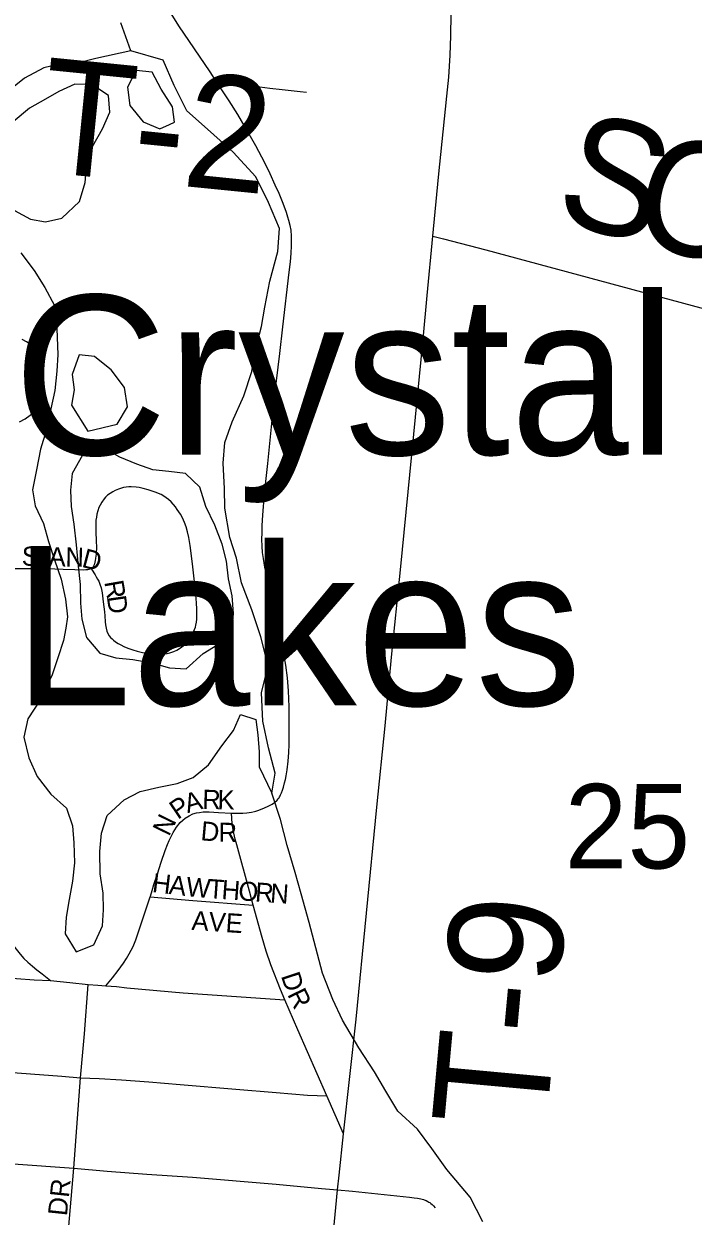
# Model space of a CAD drawing. Extents: x 0 to 680, y 0 to 440.
# Drawn here: x 163.6 to 168.79, y 273.01 to 282.25 of the extents above; entities that cross this region are included whole.
import ezdxf

# ---------------------------------------------------------------- set-up
doc = ezdxf.new("R2010")
doc.units = 0
for name, color, linetype in [('GM_X_Minor_Lake', 7, 'Continuous'), ('GM_X_Minor_River', 7, 'Continuous'), ('GM_X_Section_Text', 7, 'Continuous'), ('GM_X_Township_Road', 7, 'Continuous'), ('GM_X_Township_Road_Text', 7, 'Continuous'), ('GM_X_Township_Subdivision', 7, 'Continuous'), ('GM_X_Township_Subdivision_Text', 7, 'Continuous'), ('GM_X_Unincorporated_Text', 7, 'Continuous')]:
    doc.layers.add(name, color=color, linetype=linetype)

msp = doc.modelspace()

# ---------------------------------------------------------------- linework, layer by layer
at = {"layer": 'GM_X_Minor_Lake'}
for points in [[(164.4715, 281.8922), (164.4046, 281.7623), (164.4207, 281.6195), (164.5259, 281.4934), (164.6558, 281.4383), (164.729, 281.4719)], [(164.729, 281.4719), (164.7692, 281.4903), (164.7529, 281.6094), (164.6656, 281.7471), (164.596, 281.8787), (164.4715, 281.8922)], [(164.2554, 281.6988), (164.1259, 281.7836), (163.9953, 281.7852), (163.87, 281.7274), (163.7684, 281.6693), (163.6428, 281.5996), (163.5169, 281.4942), (163.4513, 281.3894)], [(163.4513, 281.3894), (163.4321, 281.3586), (163.4006, 281.2165), (163.3988, 281.0679), (163.4385, 280.9248), (163.5261, 280.8049), (163.6499, 280.738), (163.7684, 280.7187), (163.8934, 280.7468), (164.0315, 280.8758), (164.0749, 281.0238), (164.0886, 281.1722), (164.1318, 281.3023), (164.2107, 281.438), (164.2657, 281.568), (164.2554, 281.6988)], [(164.1901, 279.6401), (164.1471, 279.6742), (164.0285, 279.6876), (163.9732, 279.5338), (163.9895, 279.4148), (163.9702, 279.2962), (164.0963, 279.0963)], [(164.0963, 279.0963), (164.3245, 279.1492), (164.4034, 279.2848), (164.3815, 279.4336), (164.2764, 279.5716), (164.1901, 279.6401)], [(164.1761, 278.96), (164.0544, 278.909), (163.9755, 278.7674), (163.962, 278.6369), (163.9664, 278.512), (163.9884, 278.3751), (164.0042, 278.2145), (164.0199, 278.0479), (164.036, 277.9052), (164.0401, 277.7625), (164.0504, 277.6376), (164.0843, 277.4946), (164.1896, 277.3745), (164.3138, 277.3373), (164.4442, 277.3237), (164.5923, 277.2981), (164.7284, 277.2607), (164.8589, 277.2532), (164.9909, 277.3703), (165.1055, 277.4417)], [(165.1055, 277.4417), (165.1405, 277.4635), (165.2193, 277.5932), (165.2263, 277.6822), (165.2161, 277.819), (165.1881, 277.9501), (165.172, 278.0869), (165.138, 278.2181), (165.0805, 278.3673), (165.0111, 278.5108), (164.9654, 278.6599), (164.854, 278.7682), (164.7236, 278.7817), (164.5991, 278.7952), (164.475, 278.8383), (164.3451, 278.8934), (164.2154, 278.9664), (164.1761, 278.96)]]:
    msp.add_lwpolyline(points, dxfattribs=at)
at = {"layer": 'GM_X_Minor_River'}
for points in [[(167.1619, 272.9644), (167.0634, 273.1557), (166.882, 273.3719), (166.7653, 273.5338), (166.6544, 273.6837), (166.5019, 273.8223), (166.4088, 273.9779), (166.3216, 274.1275), (166.1993, 274.3132), (166.0714, 274.5287), (165.9962, 274.6901), (165.9157, 274.8931), (165.8647, 275.0898), (165.8137, 275.2865), (165.7512, 275.5071), (165.7058, 275.674), (165.6431, 275.8828), (165.5922, 276.0854), (165.5235, 276.2883), (165.5492, 276.4424), (165.4982, 276.6391), (165.4533, 276.8476), (165.4442, 277.0676), (165.4942, 277.2749), (165.4377, 277.5013), (165.3691, 277.7101), (165.2886, 277.9191), (165.2495, 278.1097), (165.198, 278.2708), (165.1593, 278.497), (165.1553, 278.6516), (165.1459, 278.8477), (165.1597, 279.008), (165.2152, 279.1677), (165.3067, 279.3685), (165.3684, 279.5579), (165.3942, 279.718), (165.444, 279.9074), (165.4696, 280.0557), (165.5077, 280.2572), (165.57, 280.4881), (165.5841, 280.6662), (165.4975, 280.8692), (165.3991, 281.0665), (165.2234, 281.2588), (165.0473, 281.4156), (164.8653, 281.5783), (164.7669, 281.7756), (164.6803, 281.9727), (164.4288, 282.0436), (164.3515, 282.262)], [(164.4288, 282.0436), (164.1581, 281.9852), (164.0271, 281.9512), (163.8965, 281.9469), (163.7536, 281.9131), (163.6041, 281.8318), (163.4602, 281.7147)], [(165.5235, 276.2883), (165.5492, 276.4424), (165.4982, 276.6391), (165.4533, 276.8476), (165.4442, 277.0676), (165.4942, 277.2749), (165.4377, 277.5013), (165.3691, 277.7101), (165.2886, 277.9191), (165.2495, 278.1097), (165.198, 278.2708), (165.1593, 278.497), (165.1553, 278.6516), (165.1459, 278.8477), (165.1597, 279.008), (165.2152, 279.1677), (165.3067, 279.3685), (165.3684, 279.5579), (165.3942, 279.718), (165.444, 279.9074), (165.4696, 280.0557), (165.5077, 280.2572), (165.57, 280.4881), (165.5841, 280.6662), (165.4975, 280.8692), (165.3991, 281.0665), (165.2234, 281.2588), (165.0473, 281.4156), (164.8653, 281.5783), (164.7669, 281.7756), (164.6803, 281.9727), (164.4288, 282.0436)], [(163.5754, 280.4775), (163.6805, 280.3396), (163.762, 280.2078), (163.8374, 280.0702), (163.8538, 279.9572), (163.8581, 279.8204), (163.8624, 279.6897), (163.8548, 279.5591), (163.8411, 279.4107), (163.8096, 279.2686), (163.7719, 279.0967), (163.7285, 278.9547), (163.6969, 278.7947), (163.6653, 278.6406), (163.6874, 278.5155), (163.751, 278.3781), (163.7909, 278.2409), (163.8365, 278.0978), (163.8881, 277.9486), (163.9218, 277.7937), (163.9379, 277.6568), (163.9249, 277.5679), (163.9059, 277.4731), (163.8627, 277.337), (163.8195, 277.2068), (163.7341, 277.0237), (163.6312, 276.8646), (163.5998, 276.7224), (163.6393, 276.5615), (163.7028, 276.4181), (163.8079, 276.2801), (163.9313, 276.1716), (163.977, 276.0344), (163.9873, 275.9036), (163.9913, 275.7491), (163.9776, 275.6066), (163.9521, 275.4644), (163.9266, 275.328), (163.9191, 275.1975), (164.0064, 275.0597), (164.1436, 275.1115), (164.2107, 275.2592), (164.2182, 275.3838), (164.2139, 275.5146), (164.192, 275.6634), (164.1882, 275.8357), (164.2019, 275.9781), (164.2452, 276.1142), (164.3773, 276.2373), (164.5027, 276.3011), (164.6456, 276.3349), (164.7884, 276.3629), (164.9136, 276.4088), (165.0336, 276.5083), (165.1363, 276.6555), (165.2268, 276.7732), (165.2818, 276.8973), (165.4001, 276.8602), (165.4164, 276.7411), (165.4266, 276.6103), (165.4251, 276.4915), (165.5235, 276.2883)]]:
    msp.add_lwpolyline(points, dxfattribs=at)
at = {"layer": 'GM_X_Township_Road'}
for points in [[(166.7728, 280.6074), (166.8164, 281.0646), (166.8822, 281.693), (166.8974, 281.8393), (166.9079, 282.0104), (166.9129, 282.1606), (166.9164, 282.3277)], [(166.0807, 273.6471), (166.1778, 274.5362), (166.3393, 276.181), (166.4029, 276.8102), (166.4512, 277.3427), (166.5229, 278.0192), (166.6985, 279.8076), (166.7287, 280.1461), (166.7728, 280.6074)], [(166.7728, 280.6074), (166.855, 280.5865), (167.1856, 280.5022), (169.1125, 279.9806), (169.8032, 279.7994), (170.4628, 279.6212), (170.7476, 279.5405), (170.9914, 279.4755), (171.2624, 279.4064), (171.3346, 279.3902), (171.4107, 279.375), (171.471, 279.3653), (171.6249, 279.3424), (171.7971, 279.3196), (172.3103, 279.2541), (173.9715, 279.0285), (174.5103, 278.9601)], [(166.0346, 273.2132), (166.0457, 273.3281), (166.0807, 273.6471)], [(165.9653, 272.5016), (166.0346, 273.2132)]]:
    msp.add_lwpolyline(points, dxfattribs=at)
at = {"layer": 'GM_X_Township_Subdivision'}
for points in [[(165.0931, 281.8032), (165.0447, 281.8811), (164.8023, 282.2365), (164.679, 282.4404), (164.6161, 282.5602)], [(165.2096, 276.1326), (165.2583, 276.1326), (165.2995, 276.1343), (165.3298, 276.1356), (165.3649, 276.1403), (165.3904, 276.1457), (165.4007, 276.1491), (165.4155, 276.1539), (165.4475, 276.1664), (165.4901, 276.1846), (165.5264, 276.2045), (165.5452, 276.2166), (165.5656, 276.2355), (165.5741, 276.245), (165.5801, 276.2529), (165.584, 276.2593), (165.5886, 276.2674), (165.5921, 276.2747), (165.5946, 276.2805), (165.5995, 276.2914), (165.6067, 276.3111), (165.6138, 276.3339), (165.6228, 276.3676), (165.6291, 276.3956), (165.6344, 276.4219), (165.6421, 276.469), (165.6497, 276.5378), (165.6548, 276.6028), (165.6574, 276.6664), (165.6586, 276.7938), (165.6574, 276.9581), (165.6523, 277.0817), (165.6446, 277.1823), (165.6316, 277.2805), (165.6223, 277.3391), (165.615, 277.3843), (165.5924, 277.4999), (165.5784, 277.5644), (165.5534, 277.6715), (165.5274, 277.7823), (165.501, 277.8992), (165.4707, 278.0413), (165.4586, 278.109), (165.4523, 278.1542), (165.4483, 278.2032), (165.4466, 278.256), (165.4479, 278.3105), (165.449, 278.3628), (165.4539, 278.4435), (165.4592, 278.5124), (165.4703, 278.636), (165.4918, 278.8434), (165.5322, 279.2318), (165.5453, 279.358), (165.5848, 279.6981), (165.6091, 279.9044), (165.6592, 280.3287), (165.668, 280.4092), (165.6729, 280.474), (165.6757, 280.5314), (165.6764, 280.5706), (165.6764, 280.6074), (165.6732, 280.6524), (165.6652, 280.6898), (165.6561, 280.7286), (165.6489, 280.7549), (165.637, 280.7914), (165.6114, 280.8598), (165.5802, 280.9388), (165.5509, 281.0028), (165.5113, 281.091), (165.4701, 281.1748), (165.3989, 281.3086), (165.3179, 281.4533), (165.2601, 281.5492), (165.1938, 281.6569), (165.0931, 281.8032)], [(165.0931, 281.8032), (165.158, 281.8017), (165.1993, 281.8004), (165.2446, 281.795), (165.3019, 281.7884), (165.4297, 281.7658), (165.5092, 281.7542), (165.6042, 281.7431), (165.744, 281.7285), (165.792, 281.7244)], [(163.5654, 279.1686), (163.6093, 279.1913), (163.6488, 279.2183), (163.6737, 279.239), (163.6941, 279.2585), (163.7143, 279.2839), (163.7243, 279.3022), (163.732, 279.3199), (163.738, 279.3405), (163.7432, 279.3628), (163.7472, 279.3907), (163.7504, 279.4313), (163.7535, 279.4768), (163.7525, 279.5322), (163.7501, 279.5634), (163.7458, 279.5936), (163.7417, 279.6177), (163.7269, 279.6628), (163.7047, 279.7048), (163.6752, 279.7421), (163.6398, 279.7739), (163.6187, 279.7878), (163.5871, 279.8071)], [(163.5037, 278.0309), (163.629, 278.0315), (163.7285, 278.0304), (163.8405, 278.0275), (163.9053, 278.0251), (163.9941, 278.0215), (164.0616, 278.0212), (164.0795, 278.0216), (164.0872, 278.0219), (164.0951, 278.023), (164.107, 278.0256), (164.1217, 278.0309), (164.1255, 278.025), (164.1524, 277.9813), (164.161, 277.967), (164.1716, 277.9488), (164.1803, 277.9314), (164.1897, 277.9081), (164.1982, 277.8807), (164.2059, 277.8409), (164.2156, 277.7724), (164.2243, 277.6937), (164.2266, 277.6644), (164.2305, 277.6173), (164.2332, 277.5947), (164.2379, 277.5669), (164.2434, 277.5455), (164.251, 277.5259), (164.2613, 277.5095), (164.2722, 277.4957), (164.284, 277.4841), (164.2945, 277.4739), (164.3094, 277.4623), (164.3314, 277.4487), (164.351, 277.4381), (164.3758, 277.4259), (164.4073, 277.4133), (164.444, 277.4006), (164.4779, 277.3899), (164.5213, 277.3791), (164.556, 277.3744), (164.5923, 277.3692), (164.6449, 277.3656), (164.6803, 277.3672), (164.7123, 277.372), (164.7314, 277.376), (164.7626, 277.3871), (164.7868, 277.3981), (164.8144, 277.4148), (164.8363, 277.4304), (164.8589, 277.4515), (164.8724, 277.4674), (164.8864, 277.4847), (164.902, 277.5089), (164.9135, 277.5309), (164.9245, 277.5567), (164.9305, 277.5744), (164.935, 277.5909), (164.9386, 277.6138), (164.9405, 277.6385), (164.9425, 277.675), (164.9415, 277.7144), (164.9387, 277.7649), (164.9304, 277.8568), (164.9107, 278.0426), (164.8967, 278.1486), (164.8899, 278.2076), (164.879, 278.2705), (164.8705, 278.3136), (164.8595, 278.353), (164.847, 278.3875), (164.8307, 278.4228), (164.8154, 278.4519), (164.7901, 278.4887), (164.7757, 278.5075), (164.7423, 278.5469), (164.722, 278.565), (164.7049, 278.5789), (164.6859, 278.5915), (164.6638, 278.6034), (164.6193, 278.6229), (164.5654, 278.6414), (164.5261, 278.6512), (164.4932, 278.6572), (164.4707, 278.661), (164.4332, 278.6625), (164.4136, 278.6625), (164.3932, 278.6604), (164.373, 278.6573), (164.3573, 278.6534), (164.3342, 278.6459), (164.3092, 278.6354), (164.2898, 278.6259), (164.2687, 278.613), (164.2498, 278.5979), (164.2341, 278.5843), (164.222, 278.5715), (164.204, 278.5452), (164.1911, 278.5215), (164.1823, 278.5032), (164.1729, 278.4765), (164.1661, 278.4517), (164.162, 278.4291), (164.1586, 278.404), (164.1574, 278.3807), (164.1574, 278.3614), (164.1582, 278.3078), (164.1605, 278.2537), (164.1629, 278.1861), (164.1609, 278.1541), (164.1596, 278.1381), (164.1581, 278.1274), (164.1557, 278.1068), (164.1533, 278.0933), (164.1505, 278.0788), (164.1474, 278.0658), (164.1449, 278.0579), (164.1409, 278.0495), (164.137, 278.0437), (164.1301, 278.0368), (164.1251, 278.0333)], [(164.5803, 275.4838), (164.5822, 275.4902), (164.596, 275.5352), (164.6092, 275.5794), (164.6356, 275.6642), (164.6651, 275.7541), (164.6956, 275.8431), (164.7142, 275.8901), (164.7274, 275.9206), (164.7377, 275.9428), (164.7577, 275.9834), (164.7835, 276.0254), (164.8123, 276.0609), (164.833, 276.0793), (164.8514, 276.0941), (164.881, 276.1134), (164.9119, 276.1276), (164.9397, 276.1357), (164.9613, 276.1399), (164.9912, 276.143), (165.0365, 276.144), (165.1097, 276.1379), (165.2096, 276.1326)], [(165.3777, 275.4199), (165.3516, 275.528), (165.2512, 275.8868), (165.2383, 275.933), (165.228, 275.9792), (165.221, 276.0201), (165.2168, 276.0544), (165.2096, 276.1326)], [(163.3653, 275.5776), (163.3787, 275.4913), (163.3949, 275.4113), (163.4085, 275.3529), (163.4314, 275.2864), (163.4602, 275.2144), (163.4832, 275.1705), (163.5057, 275.1302), (163.5305, 275.0928), (163.5712, 275.0415), (163.5997, 275.008), (163.6309, 274.979), (163.6658, 274.9481), (163.7012, 274.919), (163.7408, 274.8886), (163.8063, 274.8368)], [(164.2352, 274.7959), (164.2879, 274.8581), (164.3306, 274.9129), (164.3717, 274.97), (164.3963, 275.0075), (164.4173, 275.0436), (164.4466, 275.0993), (164.4684, 275.1512), (164.4878, 275.2069), (164.5803, 275.4838)], [(164.5803, 275.4838), (164.9107, 275.4558), (165.3777, 275.4199)], [(165.6258, 274.6866), (165.5919, 274.7659), (165.5157, 274.959), (165.4808, 275.0642), (165.448, 275.1708), (165.3777, 275.4199)], [(162.1529, 274.9586), (162.3587, 274.9449), (162.6985, 274.919), (163.4178, 274.8596), (163.5426, 274.8505), (163.6799, 274.8413), (163.8063, 274.8368)], [(163.8063, 274.8368), (163.9556, 274.8215), (164.0973, 274.8047)], [(164.038, 274.0821), (164.0696, 274.4237), (164.0973, 274.8047)], [(164.0973, 274.8047), (164.1723, 274.7996), (164.2352, 274.7959)], [(164.2352, 274.7959), (164.3174, 274.7899), (164.3983, 274.7803), (164.8346, 274.7415), (165.6258, 274.6866)], [(165.9509, 273.9416), (165.7255, 274.4532), (165.6258, 274.6866)], [(162.1419, 274.244), (162.501, 274.2086), (162.8081, 274.1807), (163.1617, 274.1491), (163.8947, 274.0951), (164.038, 274.0821)], [(163.9882, 273.3813), (164.038, 274.0821)], [(164.038, 274.0821), (164.1831, 274.0765), (164.3562, 274.0672), (164.5701, 274.0505), (164.8124, 274.0304), (165.2456, 273.9946), (165.5585, 273.9688), (165.8018, 273.9485), (165.9509, 273.9416)], [(166.0807, 273.6471), (165.9509, 273.9416)], [(162.0712, 273.5302), (162.2626, 273.5131), (162.5041, 273.4914), (163.2174, 273.439), (163.5201, 273.4159), (163.9882, 273.3813)], [(163.9257, 272.6643), (163.9544, 272.9904), (163.9882, 273.3813)], [(163.9882, 273.3813), (164.2456, 273.3585), (164.553, 273.3357), (164.9088, 273.3118), (165.5563, 273.2579), (165.908, 273.2243), (166.0346, 273.2132)], [(166.0346, 273.2132), (166.1499, 273.2039), (166.5917, 273.1567), (166.6296, 273.152), (166.6538, 273.1485), (166.6665, 273.1467), (166.6809, 273.1437), (166.6913, 273.1413), (166.7003, 273.1386), (166.7068, 273.1366), (166.7144, 273.1337), (166.7224, 273.1299), (166.7346, 273.1236), (166.7434, 273.1184), (166.7503, 273.114), (166.7586, 273.1077), (166.7669, 273.1004), (166.7778, 273.0899), (166.7908, 273.0744)]]:
    msp.add_lwpolyline(points, dxfattribs=at)

# ---------------------------------------------------------------- texts
at = {"layer": 'GM_X_Section_Text'}
msp.add_text('25', height=0.65518, rotation=0.00001, dxfattribs=at).set_placement((167.7959, 275.7048))
at = {"layer": 'GM_X_Township_Road_Text'}
for s, height, rotation, p in [('T-2', 0.88938, 354.29029, (163.6971, 281.1094)), ('S', 0.8894, 344.92595, (167.6947, 280.7368)), ('C', 0.8894, 344.92799, (168.2741, 280.5808)), ('T-9', 0.88938, 84.7627, (167.6504, 273.6715))]:
    msp.add_text(s, height=height, rotation=rotation, dxfattribs=at).set_placement(p)
at = {"layer": 'GM_X_Township_Subdivision_Text'}
for s, height, rotation, p in [('S', 0.1482, 358.88283, (163.5819, 278.0524)), ('L', 0.1482, 358.87991, (163.6862, 278.0503)), ('A', 0.1482, 358.88363, (163.7905, 278.0483)), ('N', 0.1482, 358.88932, (163.921, 278.0458)), ('D', 0.1482, 345.23753, (164.0422, 278.0445)), ('R', 0.1482, 279.92147, (164.2231, 277.9266)), ('D', 0.1482, 278.17956, (164.2431, 277.8122)), ('R', 0.1482, 358.57913, (164.9829, 276.1676)), ('K', 0.1482, 358.75981, (165.1008, 276.1646)), ('P', 0.1482, 34.03859, (164.794, 276.0799)), ('A', 0.1482, 15.99793, (164.8693, 276.1331)), ('N', 0.1482, 63.93341, (164.7253, 275.9475)), ('D', 0.1482, 354.80161, (164.9674, 275.9243)), ('R', 0.1482, 359.09766, (165.1093, 275.9119)), ('H', 0.1482, 353.19759, (164.5904, 275.5229)), ('A', 0.1482, 353.18674, (164.7199, 275.5074)), ('W', 0.1482, 354.84492, (164.8541, 275.4914)), ('T', 0.1482, 355.88706, (165.0259, 275.476)), ('H', 0.1482, 355.91649, (165.1301, 275.4685)), ('O', 0.1482, 355.90971, (165.2602, 275.4592)), ('R', 0.1482, 355.91417, (165.3904, 275.4499)), ('N', 0.1482, 355.90971, (165.5074, 275.4416)), ('AVE', 0.14823, 356.18423, (164.898, 275.2294)), ('D', 0.1482, 288.26217, (165.5932, 274.873)), ('R', 0.1482, 295.75607, (165.6419, 274.7299)), ('DR', 0.14823, 83.99398, (163.9332, 273.0066))]:
    msp.add_text(s, height=height, rotation=rotation, dxfattribs=at).set_placement(p)
at = {"layer": 'GM_X_Unincorporated_Text'}
for s, p in [('Crystal', (163.5174, 278.9121)), ('Lakes', (163.5174, 276.9685))]:
    msp.add_text(s, height=1.23624, rotation=0.00001, dxfattribs=at).set_placement(p)

doc.saveas('drawing.dxf')
